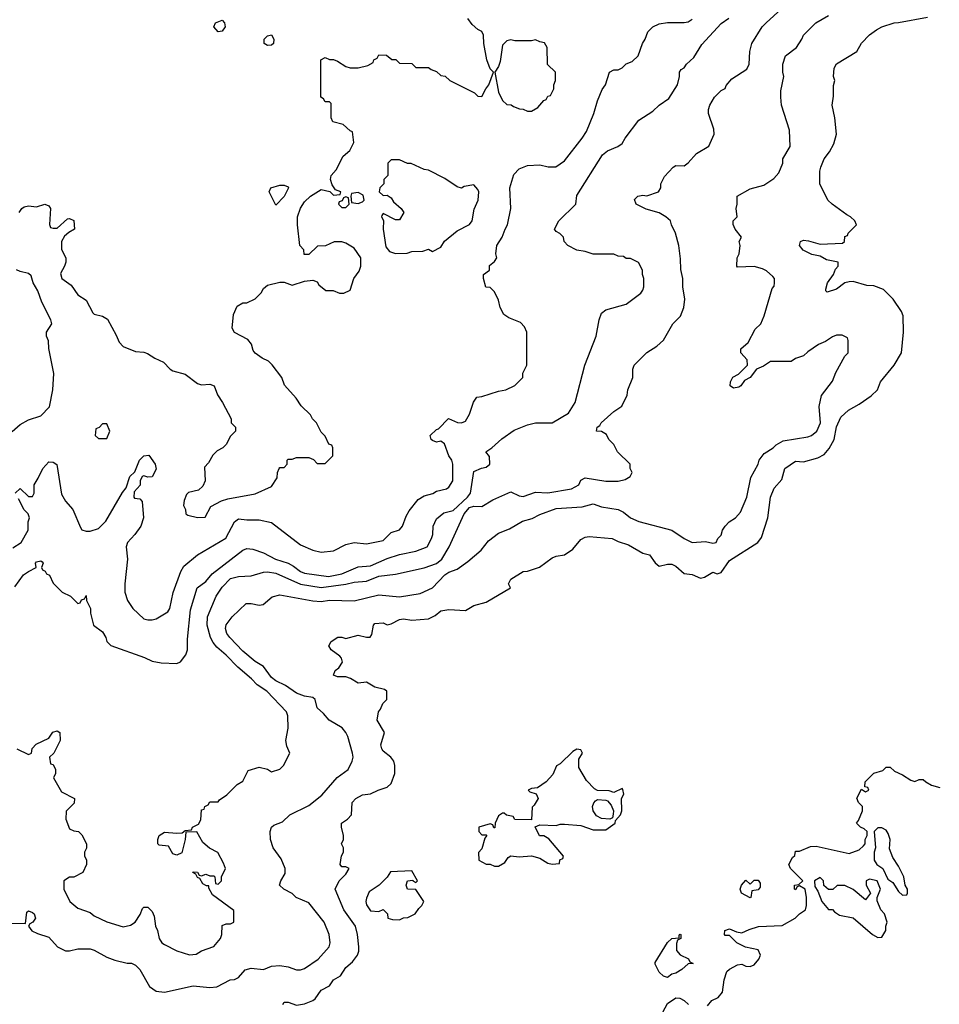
# Model space of a CAD drawing. Header units: inches. Extents: x 2348341 to 2479810, y 460419 to 613669.
# Tile 442 of 656: x 2414168 to 2418628, y 530612 to 535385. Entities that reach past the tile are written whole.
import ezdxf

# ---------------------------------------------------------------- set-up
doc = ezdxf.new("R2010")
doc.units = ezdxf.units.IN
doc.header["$MEASUREMENT"] = 0
doc.layers.add('C4513', color=7, linetype='Continuous')

msp = doc.modelspace()

# ---------------------------------------------------------------- linework, layer by layer
at = {"layer": 'C4513', "color": 2}
for points, elevation in [([(2414154, 531850), (2414210, 531822), (2414226, 531830), (2414228.4, 531851.6), (2414247.3, 531872.7), (2414310, 531902), (2414329, 531931), (2414350, 531938), (2414362, 531930), (2414364.7, 531890), (2414334, 531830), (2414312, 531810), (2414318, 531778), (2414330, 531774), (2414342, 531750), (2414342, 531730), (2414332, 531710), (2414370, 531642), (2414434, 531610), (2414432.7, 531587.3), (2414392.7, 531547.3), (2414391.3, 531510), (2414410, 531462), (2414430, 531452), (2414454, 531450), (2414470, 531434), (2414492, 531390), (2414491.6, 531368.4), (2414482, 531350), (2414482, 531330), (2414491.6, 531311.6), (2414492, 531290), (2414474, 531250), (2414430, 531228), (2414410, 531228), (2414382, 531210), (2414382, 531170), (2414412, 531110), (2414450, 531078), (2414510, 531056), (2414530, 531041), (2414590.9, 531010.9), (2414670, 530986.8), (2414704.7, 530995.3), (2414728, 531010), (2414752.9, 531047.1), (2414764, 531076), (2414770, 531082), (2414790, 531082), (2414810, 531062), (2414819.8, 531039.8), (2414826.8, 530990), (2414836, 530970), (2414844.7, 530930), (2414858, 530910), (2414870, 530901), (2414930, 530871.3), (2414991.1, 530851.1), (2415024.7, 530855.3), (2415050, 530871.3), (2415110, 530892), (2415142, 530930), (2415148, 530950), (2415150, 530994), (2415170, 531002), (2415190, 531002), (2415206, 531010), (2415207.3, 531067.3), (2415103.1, 531143.1), (2415086, 531174), (2415086, 531186), (2415074, 531186), (2415056.4, 531196.4), (2415042, 531222), (2415030, 531226), (2415022, 531242), (2415008, 531250), (2415010, 531254), (2415030, 531252), (2415038, 531238), (2415050, 531234), (2415070, 531242), (2415090, 531234), (2415110, 531234), (2415114, 531230), (2415118, 531198), (2415130, 531194), (2415146, 531210), (2415146, 531230), (2415166, 531270), (2415156.4, 531296.4), (2415128.4, 531348.4), (2415089.1, 531369.1), (2415056.4, 531396.4), (2415027.3, 531447.3), (2414974, 531446), (2414971.3, 531411.3), (2414954.4, 531345.6), (2414930, 531334), (2414910, 531342), (2414890, 531379), (2414844, 531384), (2414838, 531390), (2414837.2, 531410), (2414845.2, 531430), (2414870, 531446.8), (2414930, 531441), (2414956.4, 531443.6), (2414970, 531454), (2415002, 531458), (2415006, 531470), (2415034.6, 531485.4), (2415046, 531506), (2415050, 531554), (2415062, 531558), (2415066, 531570), (2415082, 531578), (2415090, 531594), (2415130, 531594), (2415136.4, 531603.6), (2415172.9, 531627.1), (2415223.1, 531676.9), (2415250, 531694), (2415275.3, 531744.7), (2415330, 531761), (2415370, 531752), (2415390, 531738), (2415428.9, 531751.1), (2415448, 531770), (2415478, 531830), (2415463.1, 531863.1), (2415459, 531890), (2415469.4, 531950.6), (2415469.2, 532010), (2415461.2, 532030), (2415366, 532130), (2415319.7, 532159.7), (2415292, 532190), (2415225.7, 532245.7), (2415170, 532303.7), (2415123.8, 532343.8), (2415105.6, 532365.6), (2415093.6, 532390), (2415077.6, 532450), (2415078.4, 532490), (2415120.9, 532590), (2415150, 532634), (2415190, 532675.5), (2415230, 532684.9), (2415290, 532688.2), (2415350, 532706.7), (2415370, 532708.4), (2415410, 532701.3), (2415530, 532648.9), (2415630, 532631.6), (2415750, 532648.8), (2415790, 532658.9), (2415850, 532663.1), (2415910, 532687), (2415990, 532697.6), (2416130, 532728.2), (2416190, 532748.7), (2416215.1, 532770), (2416251.6, 532830), (2416324, 532990), (2416350, 533019.5), (2416370, 533026.4), (2416410, 533024.9), (2416462, 533058), (2416550, 533096.3), (2416590, 533077.3), (2416610, 533074), (2416670, 533094.9), (2416730, 533092), (2416844, 533110), (2416879.3, 533130), (2416890, 533152), (2416910, 533164.7), (2417010, 533147.3), (2417070, 533147.3), (2417104.7, 533155.3), (2417128, 533170), (2417138, 533190), (2417128.9, 533208.9), (2417128, 533230), (2417068, 533290), (2417050, 533326), (2417026, 533350), (2417014.6, 533374.6), (2416990, 533388), (2416966, 533390), (2416968, 533410), (2416982, 533418), (2416988.7, 533430), (2417050, 533486), (2417088.9, 533511.1), (2417114.6, 533565.4), (2417118, 533590), (2417142, 533650), (2417142, 533690), (2417148, 533710), (2417210, 533772), (2417258, 533802), (2417290, 533832), (2417335.3, 533910), (2417372.1, 533947.9), (2417389.2, 533990), (2417394, 534030), (2417384, 534090), (2417384, 534130), (2417374.6, 534174.6), (2417373.6, 534226.4), (2417364, 534290), (2417349, 534350), (2417329, 534390), (2417324, 534410), (2417302, 534430), (2417270, 534449.2), (2417205.8, 534465.8), (2417158, 534490), (2417150, 534514), (2417166, 534530), (2417190, 534534.8), (2417210, 534531.3), (2417266, 534550), (2417278, 534570), (2417278, 534590), (2417294.6, 534625.4), (2417338, 534670), (2417350, 534678), (2417390, 534676), (2417410, 534691), (2417450, 534736), (2417510, 534772), (2417535.3, 534830), (2417534.6, 534854.6), (2417508.7, 534930), (2417508.7, 534950), (2417515.3, 534970), (2417538, 535010), (2417570, 535042), (2417588.7, 535051.3), (2417594.6, 535065.4), (2417622, 535098), (2417694.5, 535145.5), (2417705.2, 535170), (2417708.7, 535230), (2417719, 535270), (2417769, 535350), (2417789, 535370), (2417862.5, 535437.5)], 62), ([(2414105.4, 531005.4), (2414196.4, 531003.6), (2414202, 531058), (2414210, 531064.7), (2414230, 531056), (2414238, 531050), (2414244.7, 531030), (2414232, 531010), (2414218, 531002), (2414211.3, 530990), (2414227.3, 530967.3), (2414254.4, 530954.4), (2414310, 530938), (2414352, 530890), (2414390, 530871.3), (2414410, 530871.3), (2414450, 530881), (2414510, 530881), (2414530, 530874.8), (2414590, 530840.7), (2414630, 530826), (2414688.9, 530811.1), (2414710, 530811), (2414730, 530801), (2414750, 530781), (2414798, 530698), (2414830, 530674.8), (2414870, 530670.8), (2415010, 530700.7), (2415090, 530693.4), (2415124.1, 530695.9), (2415189.3, 530730.7), (2415210, 530731.3), (2415230, 530741), (2415261.2, 530778.8), (2415290, 530787.7), (2415350, 530780.7), (2415390, 530796.3), (2415430, 530800.5), (2415470, 530793.4), (2415510, 530779.1), (2415530, 530778.8), (2415550, 530786), (2415615.3, 530830), (2415668.9, 530891.1), (2415674, 530910), (2415669.2, 530950), (2415644, 531010), (2415570, 531104), (2415509.1, 531129.1), (2415489.2, 531149.2), (2415448.7, 531170), (2415428.7, 531190), (2415434, 531210), (2415454.8, 531245.2), (2415455.1, 531270), (2415436.9, 531316.9), (2415397.2, 531370), (2415384, 531410), (2415382, 531450), (2415389.1, 531470.9), (2415400.2, 531479.8), (2415443.1, 531496.9), (2415478, 531530), (2415570, 531576.3), (2415633.9, 531626.1), (2415708.2, 531711.8), (2415761.2, 531750), (2415781.2, 531790), (2415785.2, 531810), (2415782.7, 531830), (2415759.5, 531910), (2415749.3, 531930), (2415731.5, 531951.5), (2415669.4, 531989.4), (2415642, 532022), (2415610, 532048.7), (2415601.2, 532090), (2415590, 532099.3), (2415550, 532106), (2415510, 532120.9), (2415457.2, 532157.2), (2415410, 532179.5), (2415390, 532196), (2415350, 532249.2), (2415310, 532273.2), (2415250, 532323.7), (2415187, 532390), (2415172.7, 532410), (2415166.8, 532433.2), (2415170, 532452), (2415199, 532490), (2415265.6, 532554.4), (2415290, 532554.8), (2415330, 532547.3), (2415349.3, 532550.7), (2415392.5, 532587.5), (2415430, 532596.3), (2415590, 532568), (2415630, 532564.9), (2415670.4, 532570.4), (2415790, 532568.2), (2415910, 532597.3), (2416010, 532587.7), (2416110, 532604), (2416169.5, 532630.5), (2416230, 532694), (2416250, 532707.3), (2416290, 532721), (2416341.5, 532758.5), (2416406.6, 532813.4), (2416441.2, 532858.8), (2416490, 532896), (2416543.1, 532916.9), (2416606.3, 532953.7), (2416652.9, 532967.1), (2416690, 532986), (2416770, 533015.5), (2416896, 533024), (2416950, 533038), (2416990, 533022.8), (2417070, 533010.7), (2417097.1, 532997.1), (2417130.8, 532970), (2417170, 532952.7), (2417330, 532911), (2417390.6, 532870.6), (2417430, 532850.8), (2417494.8, 532854.8), (2417530, 532846.8), (2417546, 532850), (2417554, 532870), (2417570, 532886), (2417576, 532910), (2417589.6, 532930.4), (2417609.6, 532950.4), (2417639, 532970), (2417663.2, 532996.8), (2417695.1, 533070), (2417714.2, 533165.8), (2417749, 533230), (2417754, 533250), (2417778, 533282), (2417822, 533310), (2417836, 533324), (2417870, 533342.8), (2417990, 533362.8), (2418008, 533370), (2418033.2, 533390), (2418052, 533430), (2418044.5, 533510), (2418057, 533563), (2418110, 533632), (2418125.6, 533674.4), (2418170, 533754), (2418186, 533770), (2418186, 533830), (2418182, 533842), (2418156.4, 533856.4), (2418130, 533855.3), (2418110, 533848), (2418075.3, 533824.7), (2418042, 533810), (2417990, 533775.3), (2417970, 533755.3), (2417930, 533742), (2417910, 533728.7), (2417810, 533728), (2417775.3, 533704.7), (2417742, 533690), (2417711.3, 533650), (2417683.8, 533636.2), (2417666, 533610), (2417656.4, 533603.6), (2417630, 533599.3), (2417614, 533610), (2417616, 533630), (2417627.2, 533652.8), (2417654.2, 533665.8), (2417698, 533710), (2417696.4, 533736.4), (2417666, 533770), (2417666, 533790), (2417700.4, 533819.6), (2417734.6, 533885.4), (2417762, 533910), (2417779, 533950), (2417818, 534082), (2417827.3, 534092.7), (2417828, 534110), (2417828, 534130), (2417820.4, 534140.4), (2417790, 534168), (2417770, 534178), (2417730, 534188), (2417650, 534186), (2417646, 534190), (2417648, 534230), (2417658, 534250), (2417662, 534290), (2417658, 534310), (2417668, 534330), (2417638, 534370), (2417628.4, 534391.6), (2417628, 534410), (2417648, 534430), (2417642, 534470), (2417648, 534490), (2417648, 534530), (2417710, 534564.7), (2417776.5, 534583.5), (2417824.7, 534615.3), (2417850, 534642), (2417868.7, 534690), (2417869, 534710), (2417904, 534770), (2417902, 534850), (2417862, 534970), (2417859, 535010), (2417860.2, 535039.8), (2417874, 535110), (2417868.7, 535130), (2417868.7, 535170), (2417882, 535210), (2417935.3, 535250), (2417962, 535290), (2417968.7, 535310), (2418028.7, 535370), (2418090, 535406)], 58), ([(2414144.2, 532635.8), (2414186.9, 532693.1), (2414210, 532710.7), (2414248, 532730), (2414244, 532750), (2414250, 532756), (2414270, 532762), (2414276.9, 532756.9), (2414282, 532750), (2414274, 532730), (2414278, 532718), (2414292, 532712), (2414298, 532698), (2414312.7, 532692.7), (2414330, 532654), (2414374, 532610), (2414414, 532590), (2414450, 532554), (2414462, 532558), (2414467.3, 532572.7), (2414482, 532578), (2414490, 532594), (2414491.3, 532570), (2414511, 532530), (2414511.6, 532508.4), (2414526, 532450), (2414570, 532418), (2414586, 532390), (2414591, 532370), (2414610, 532351), (2414773.7, 532293.7), (2414810, 532276), (2414853.6, 532266.4), (2414930, 532264.7), (2414948.4, 532271.6), (2414973.6, 532306.4), (2414982, 532330), (2414982, 532382), (2414996.6, 532523.4), (2415029.3, 532630), (2415070, 532661), (2415101, 532699), (2415250, 532814), (2415270, 532820.7), (2415298.5, 532818.5), (2415350, 532800.7), (2415409, 532769), (2415470.3, 532750.3), (2415496.5, 532736.5), (2415530, 532710.5), (2415550, 532702.4), (2415666.1, 532686.1), (2415730, 532698.9), (2415810, 532732.4), (2415870, 532738), (2415950, 532772.7), (2416010, 532793), (2416090, 532808.2), (2416144, 532830), (2416166, 532870), (2416172.3, 532890), (2416172.7, 532930), (2416190, 532964.7), (2416225.6, 532994.4), (2416270, 533006.4), (2416339.5, 533070), (2416354.5, 533090), (2416370, 533194), (2416408.4, 533211.6), (2416430, 533216), (2416448.7, 533230), (2416447.3, 533267.3), (2416428, 533290), (2416458, 533310), (2416506.3, 533353.7), (2416565.6, 533394.4), (2416630, 533421), (2416670, 533431), (2416750, 533431.3), (2416830, 533478), (2416862.7, 533530), (2416909.3, 533710), (2416964, 533850), (2416979, 533930), (2416990, 533962), (2417010, 533978), (2417110, 534006), (2417180.4, 534059.6), (2417190, 534074), (2417195.3, 534090), (2417195.3, 534130), (2417188, 534150), (2417188, 534170), (2417168.4, 534208.4), (2417130, 534228), (2417110, 534228), (2417096.4, 534236.4), (2417070, 534238), (2417050, 534248), (2416950, 534248.7), (2416910, 534262), (2416870, 534268), (2416826, 534290), (2416808, 534310), (2416806, 534330), (2416788.4, 534348.4), (2416770, 534358), (2416762, 534370), (2416782, 534410), (2416866, 534490), (2416870, 534532), (2416995.3, 534730), (2417018, 534750), (2417069.1, 534770.9), (2417090, 534784.7), (2417104, 534810), (2417170, 534898), (2417238, 534942), (2417269.1, 534970.9), (2417316.5, 535003.5), (2417358, 535070), (2417368.7, 535110), (2417368.7, 535130), (2417376.4, 535143.6), (2417390, 535152), (2417402, 535170), (2417437.6, 535202.4), (2417475.8, 535264.2), (2417570, 535366), (2417607.7, 535392.3)], 66), ([(2414146, 533090), (2414170, 533112), (2414210, 533074), (2414230, 533074), (2414238, 533090), (2414238, 533130), (2414258, 533162), (2414279.5, 533210), (2414310, 533241.6), (2414330, 533240.5), (2414348.1, 533228.1), (2414370, 533084.7), (2414390, 533051.3), (2414426, 533010), (2414462.8, 532922.8), (2414470, 532912), (2414490, 532904.7), (2414510, 532904.7), (2414550, 532918), (2414585.6, 532954.4), (2414666.8, 533093.2), (2414685.2, 533114.8), (2414702.7, 533170), (2414726.6, 533193.4), (2414749.7, 533250.3), (2414769.6, 533270.4), (2414793.7, 533273.7), (2414824.7, 533230), (2414830, 533206), (2414810, 533168.7), (2414790, 533168), (2414770, 533174), (2414762, 533170), (2414752, 533150), (2414752, 533128), (2414723.6, 533096.4), (2414722, 533070), (2414725.4, 533065.4), (2414750, 533062), (2414762, 533050), (2414767.7, 532970), (2414754.8, 532930), (2414726.8, 532890), (2414690.8, 532850), (2414684.9, 532830), (2414690.8, 532770), (2414678, 532650), (2414678, 532610), (2414691, 532570), (2414716, 532530), (2414770, 532481), (2414790, 532474.8), (2414810, 532474.8), (2414830, 532481), (2414886.3, 532513.7), (2414896, 532530), (2414911.7, 532608.3), (2414949.6, 532710.4), (2414963.6, 532736.4), (2415029.7, 532790.3), (2415167.8, 532872.2), (2415209.5, 532950.5), (2415230, 532966), (2415270, 532960.7), (2415330, 532960.7), (2415390, 532946.8), (2415530, 532839.1), (2415590, 532813.4), (2415630, 532804), (2415690, 532810.8), (2415750, 532841), (2415790, 532851), (2415850, 532844.7), (2415930, 532860.7), (2415970, 532898.8), (2416010, 532911.3), (2416024, 532930), (2416042, 532978), (2416056.6, 533003.4), (2416101.2, 533058.8), (2416130, 533077.3), (2416171.5, 533088.5), (2416190, 533098.8), (2416238, 533110), (2416250, 533118), (2416269, 533150), (2416269, 533230), (2416264, 533250), (2416249, 533270), (2416228.9, 533328.9), (2416210, 533342), (2416190, 533337.2), (2416170, 533345.2), (2416164, 533350), (2416159, 533370), (2416190, 533398), (2416199, 533401), (2416248.4, 533451.6), (2416291.6, 533431.6), (2416310, 533431.3), (2416330, 533438), (2416350, 533472), (2416368.4, 533531.6), (2416384.7, 533555.3), (2416410, 533558), (2416490, 533584.7), (2416526, 533590), (2416568.9, 533611.1), (2416608, 533650), (2416608.9, 533671.1), (2416628, 533710), (2416628, 533870), (2416616.4, 533896.4), (2416596.4, 533916.4), (2416540.4, 533940.4), (2416516.4, 533956.4), (2416498, 533990), (2416490, 534026), (2416470, 534066), (2416450, 534086), (2416429, 534089), (2416418, 534130), (2416418, 534150), (2416446, 534170), (2416446, 534194), (2416470, 534212), (2416482, 534230), (2416477.2, 534250), (2416482.7, 534290), (2416508.7, 534330), (2416522, 534370), (2416534, 534390), (2416549.2, 534470), (2416545.2, 534570), (2416564.7, 534635.3), (2416590, 534662), (2416630, 534678), (2416690, 534681), (2416731.1, 534671.1), (2416768.9, 534671.1), (2416810, 534701), (2416896, 534810), (2416916.6, 534843.4), (2416952.7, 534930), (2416970, 534992), (2416993.6, 535046.4), (2417008.7, 535070), (2417028, 535130), (2417050, 535142), (2417070, 535142), (2417090, 535152), (2417109.1, 535170.9), (2417138, 535182), (2417168, 535210), (2417188.7, 535270), (2417202, 535290), (2417214.6, 535325.4), (2417238, 535350), (2417270, 535364.7), (2417310, 535371.3), (2417391.1, 535371.1), (2417410, 535374.8), (2417430, 535386.8)], 70), ([(2414166, 534450), (2414178, 534470), (2414190, 534478), (2414210, 534482), (2414250, 534478), (2414290, 534491.3), (2414310, 534482), (2414318, 534470), (2414312.7, 534392.7), (2414318, 534378), (2414330, 534374), (2414350, 534374), (2414400.4, 534419.6), (2414410, 534422), (2414431.1, 534411.1), (2414434, 534370), (2414406, 534354), (2414384.7, 534335.3), (2414371.3, 534310), (2414371.6, 534271.6), (2414391.3, 534230), (2414391.3, 534210), (2414384.7, 534190), (2414365.4, 534154.6), (2414372, 534130), (2414418, 534098), (2414450, 534051), (2414490, 534024.7), (2414523.5, 533963.5), (2414530, 533958), (2414570, 533947.7), (2414593.1, 533933.1), (2414636.1, 533856.1), (2414650, 533821), (2414670, 533800.7), (2414730, 533776.3), (2414770, 533774), (2414787.5, 533767.5), (2414823.8, 533743.8), (2414864.9, 533724.9), (2414898, 533690), (2414910, 533682.8), (2414970, 533666), (2415030, 533621), (2415050, 533614.8), (2415090, 533618.8), (2415110.6, 533610.6), (2415127.1, 533567.1), (2415152, 533530), (2415194, 533450), (2415194, 533430), (2415214, 533410), (2415214, 533390), (2415190, 533366), (2415170, 533326), (2415154, 533310), (2415125.4, 533294.6), (2415105.4, 533274.6), (2415083.6, 533236.4), (2415063.6, 533216.4), (2415066.8, 533150), (2415056.8, 533123.2), (2415035.3, 533104.7), (2414986.8, 533093.2), (2414976.9, 533083.1), (2414965.4, 533054.6), (2414962, 533030), (2414972, 533010), (2414974, 532990), (2414983.6, 532983.6), (2415030, 532972), (2415067.3, 532972.7), (2415095.3, 533024.7), (2415147, 533053), (2415177.5, 533062.5), (2415310, 533086), (2415390, 533122), (2415416.4, 533163.6), (2415418, 533190), (2415426, 533210), (2415430, 533214), (2415450, 533214), (2415466, 533230), (2415466, 533250), (2415470, 533254), (2415490, 533254), (2415510, 533262), (2415570, 533262), (2415592.7, 533252.7), (2415610, 533234), (2415650, 533234), (2415686, 533270), (2415686, 533310), (2415682, 533322), (2415667.3, 533327.3), (2415650, 533366), (2415630, 533386), (2415608, 533430), (2415588, 533450), (2415578, 533470), (2415533.6, 533513.6), (2415508.7, 533550), (2415452.9, 533612.9), (2415439, 533650), (2415392.5, 533712.5), (2415375.3, 533730), (2415344.1, 533744.1), (2415310, 533768.7), (2415300.9, 533780.9), (2415292.3, 533812.3), (2415275.1, 533835.1), (2415210, 533868.7), (2415199, 533890), (2415204.7, 533955.3), (2415223.1, 533996.9), (2415250, 534012), (2415270, 534012), (2415310, 534032), (2415339, 534061), (2415350, 534082), (2415370, 534098), (2415430, 534112), (2415450, 534112), (2415490, 534098), (2415550, 534118), (2415590, 534122), (2415610, 534114), (2415619.6, 534099.6), (2415652.7, 534072.7), (2415688.4, 534071.6), (2415719.6, 534059.6), (2415740.4, 534059.6), (2415770, 534074), (2415788.7, 534130), (2415814, 534166), (2415822, 534190), (2415822, 534230), (2415790, 534278), (2415750, 534302), (2415730, 534308), (2415692.7, 534307.3), (2415651.1, 534288.9), (2415612.7, 534287.3), (2415570, 534246), (2415547.3, 534247.3), (2415546, 534270), (2415526, 534290), (2415515.3, 534390), (2415515.3, 534430), (2415529.1, 534470.9), (2415550, 534502), (2415578, 534530), (2415630, 534562), (2415672, 534552), (2415690, 534534), (2415722, 534538), (2415726, 534550), (2415700.2, 534560.2), (2415684, 534584), (2415675.3, 534610), (2415678, 534630), (2415703.1, 534656.9), (2415736.4, 534723.6), (2415768.4, 534751.6), (2415788, 534790), (2415782, 534842), (2415770, 534846), (2415736.4, 534876.4), (2415686, 534890), (2415678, 534910), (2415678, 534978), (2415670, 534986), (2415650, 534986), (2415642, 535002), (2415628.9, 535008.9), (2415629.2, 535190.8), (2415650, 535202), (2415670, 535192), (2415690, 535192), (2415710, 535184.7), (2415750, 535158), (2415770, 535151.3), (2415810, 535151.3), (2415856.4, 535163.6), (2415882, 535178), (2415886, 535190), (2415902, 535198), (2415910, 535214), (2415947.3, 535212.7), (2415972.7, 535192.7), (2415991.6, 535191.6), (2416010, 535174), (2416070, 535172), (2416090, 535154), (2416150, 535154), (2416163.6, 535143.6), (2416190, 535134), (2416210, 535114), (2416231.6, 535111.6), (2416254, 535090), (2416374, 535030), (2416390, 535014), (2416410, 535012), (2416428.7, 535050), (2416444, 535070), (2416466, 535130), (2416450, 535146), (2416433.6, 535190), (2416419.6, 535270), (2416417.2, 535310), (2416410, 535328), (2416390, 535338), (2416362, 535362), (2416342, 535390)], 74), ([(2415444, 530610), (2415450, 530622), (2415470, 530622), (2415510, 530606.8), (2415550, 530614.8), (2415590, 530631), (2415601.2, 530638.8), (2415630, 530681), (2415670, 530701), (2415689.2, 530730), (2415724, 530750), (2415749.3, 530790), (2415782.5, 530817.5), (2415806, 530850), (2415812.3, 530870), (2415812.3, 530890), (2415806, 530950), (2415796, 530990), (2415739.3, 531070), (2415698, 531170), (2415718, 531210), (2415750, 531242), (2415766, 531270), (2415750, 531278), (2415730, 531278), (2415722, 531290), (2415729.1, 531330.9), (2415738, 531350), (2415738, 531370), (2415728.7, 531390), (2415738, 531410), (2415738, 531430), (2415728, 531470), (2415728, 531490), (2415758, 531510), (2415778, 531530), (2415781.2, 531590), (2415799, 531610), (2415830, 531626.8), (2415870, 531631.3), (2415906, 531650), (2415950, 531664.7), (2415970, 531682), (2415988, 531730), (2415988, 531770), (2415982, 531790), (2415968.7, 531810), (2415930, 531839), (2415923.7, 531850), (2415919.3, 531870), (2415937.2, 531930), (2415902, 531990), (2415908, 532030), (2415918, 532042), (2415928.7, 532070), (2415948.7, 532090), (2415948, 532130), (2415937.2, 532137.2), (2415890, 532149), (2415850, 532173.2), (2415810, 532169), (2415772, 532192), (2415750, 532199.3), (2415710, 532199), (2415690, 532208), (2415698, 532230), (2415716.5, 532243.5), (2415733.2, 532270), (2415728.7, 532290), (2415720.2, 532300.2), (2415678, 532330), (2415668, 532350), (2415678, 532370), (2415711.1, 532391.1), (2415730, 532391.3), (2415750, 532384.7), (2415810, 532401), (2415850, 532391.3), (2415868, 532392), (2415875.3, 532404.7), (2415884, 532450), (2415890, 532458), (2415930, 532461), (2415950, 532451.3), (2415970, 532456), (2416010, 532477.3), (2416030, 532480.7), (2416070, 532474), (2416150, 532480.7), (2416182.9, 532497.1), (2416210, 532518.8), (2416250, 532526), (2416330, 532521), (2416370, 532544.7), (2416430, 532561), (2416548, 532630), (2416538, 532650), (2416550, 532672), (2416609.3, 532710.7), (2416630, 532711), (2416688.9, 532731.1), (2416750, 532776), (2416770, 532784.7), (2416810, 532791), (2416850, 532818), (2416890, 532864.7), (2416910, 532876), (2416930, 532878.8), (2417042, 532870), (2417070, 532854.8), (2417119.9, 532839.9), (2417190, 532798.8), (2417222, 532790), (2417250, 532751.3), (2417270, 532736), (2417310, 532746), (2417330, 532746), (2417350, 532736), (2417390, 532701), (2417430, 532696), (2417470, 532678), (2417490, 532682.8), (2417530, 532706), (2417550, 532698.8), (2417570, 532704.7), (2417610, 532762.8), (2417748, 532850), (2417765.6, 532874.4), (2417796, 532970), (2417809.5, 533070.5), (2417826.3, 533113.7), (2417864.7, 533155.3), (2417878, 533210), (2417930, 533244.7), (2417970, 533241), (2418039.1, 533260.9), (2418070, 533277.3), (2418093.7, 533306.3), (2418117.6, 533350), (2418130, 533412), (2418150, 533458), (2418187.2, 533492.8), (2418239.3, 533520.7), (2418298, 533562), (2418328, 533590), (2418342, 533630), (2418409.3, 533710.7), (2418444, 533770), (2418455.1, 533870), (2418452.7, 533950), (2418445.2, 533970), (2418404, 534030), (2418356.5, 534076.5), (2418310, 534095.3), (2418276.4, 534096.4), (2418210, 534115.3), (2418190, 534114), (2418170, 534108.7), (2418130, 534079), (2418084.7, 534064.7), (2418078, 534070), (2418078, 534078), (2418085.2, 534110), (2418115.3, 534150), (2418124.7, 534175.3), (2418138, 534190), (2418138, 534210), (2418080.7, 534220.7), (2418050, 534238), (2418010, 534247.3), (2417967.3, 534267.3), (2417949.3, 534290), (2417954, 534310), (2417970, 534315.8), (2417993.5, 534313.5), (2418050, 534296.3), (2418159, 534301), (2418168, 534310), (2418170, 534334), (2418182, 534338), (2418186, 534350), (2418226, 534390), (2418218, 534410), (2418198, 534430), (2418179, 534439), (2418108, 534490), (2418088, 534510), (2418049, 534590), (2418049, 534650), (2418054, 534670), (2418069, 534710), (2418095.5, 534744.5), (2418116.5, 534783.5), (2418128.7, 534830), (2418122, 534910), (2418108.9, 534971.1), (2418114.6, 535014.6), (2418114.6, 535065.4), (2418122, 535090), (2418115.3, 535110), (2418118, 535150), (2418129.4, 535170.6), (2418228, 535230), (2418250, 535272), (2418290, 535311.3), (2418324.1, 535335.9), (2418350, 535350.8), (2418409.5, 535370.5), (2418430, 535370.7), (2418570, 535397.3)], 54), ([(2414132.1, 533387.9), (2414170, 533422), (2414210, 533444.7), (2414270, 533464.7), (2414312.1, 533507.9), (2414329, 533590), (2414334, 533670), (2414309, 533791), (2414308.4, 533828.4), (2414298, 533850), (2414298, 533870), (2414324, 533910), (2414319.3, 533930), (2414274.8, 534014.8), (2414256, 534070), (2414234, 534110), (2414223.1, 534143.1), (2414210, 534155.3), (2414170, 534164), (2414152.9, 534172.9)], 74), ([(2414135.5, 532824.5), (2414175.3, 532850), (2414209, 532910), (2414209, 532950), (2414215.3, 532970), (2414208.7, 532990), (2414189.4, 533009.4), (2414162, 533062)], 70), ([(2417504, 530604), (2417524, 530630), (2417555.1, 530644.9), (2417577.2, 530670), (2417584, 530730), (2417597.2, 530770), (2417610, 530782.8), (2417650, 530802.8), (2417670, 530806), (2417690, 530796), (2417710, 530794.8), (2417730, 530802.8), (2417753.2, 530830), (2417761.2, 530850), (2417750, 530875.3), (2417688.4, 530888.4), (2417646, 530910), (2417610, 530946), (2417590, 530946), (2417586, 530950), (2417588, 530970), (2417610, 530978), (2417643.6, 530963.6), (2417670, 530958), (2417705.1, 530974.9), (2417751.7, 530988.3), (2417865.6, 530994.4), (2417929, 531030), (2417949.4, 531050.6), (2417979, 531070), (2417984, 531090), (2417984, 531130), (2417978, 531170), (2417950, 531186), (2417938, 531182), (2417930, 531166), (2417926, 531170), (2417926, 531190), (2417947.3, 531192.7), (2417966, 531210), (2417906, 531270), (2417898, 531290), (2417916.4, 531323.6), (2417927.3, 531332.7), (2417930, 531354), (2417950, 531354), (2418003.1, 531376.9), (2418030, 531378), (2418190, 531342.8), (2418239.3, 531360.7), (2418260.4, 531379.6), (2418268, 531390), (2418268.7, 531410), (2418278, 531430), (2418278, 531450), (2418263.1, 531463.1), (2418246, 531470), (2418226, 531490), (2418236.4, 531503.6), (2418255.3, 531550), (2418255.3, 531570), (2418235.3, 531590), (2418228.4, 531611.6), (2418250, 531654), (2418270, 531642), (2418286, 531650), (2418282, 531662), (2418266, 531666), (2418268, 531690), (2418310, 531732), (2418354, 531746), (2418370, 531762), (2418390, 531762), (2418410, 531742), (2418450, 531724.7), (2418490, 531698), (2418510, 531692), (2418530, 531702), (2418550, 531702), (2418562, 531690), (2418590, 531674.8), (2418630, 531662.8)], 50), ([(2417286.6, 530573.4), (2417310, 530616), (2417350, 530642.8), (2417370, 530641), (2417390, 530631), (2417411, 530610)], 50)]:
    msp.add_lwpolyline(points, dxfattribs=dict(at, elevation=elevation))
for points, elevation in [([(2415130, 535326), (2415109.3, 535350.7), (2415118, 535370), (2415150, 535382), (2415162, 535370), (2415164.7, 535350), (2415150, 535329.2)], 74), ([(2415370, 535259.3), (2415354, 535270), (2415354, 535290), (2415370, 535306), (2415390, 535311), (2415400.7, 535290), (2415398.8, 535270), (2415390, 535261.2)], 74), ([(2416670, 535288), (2416650, 535282), (2416570, 535282), (2416550, 535288), (2416530, 535282), (2416510, 535262), (2416498.4, 535181.6), (2416490, 535158), (2416472, 535130), (2416490, 535034), (2416510, 534994), (2416530, 534974), (2416551.6, 534971.6), (2416563.6, 534963.6), (2416592.7, 534952.7), (2416610, 534952), (2416630, 534942), (2416650, 534942), (2416680.4, 534959.6), (2416710, 534994), (2416722, 534998), (2416730, 535014), (2416742, 535018), (2416758, 535050), (2416758, 535070), (2416766, 535090), (2416766, 535130), (2416728.4, 535168.4), (2416726, 535250), (2416713.6, 535273.6), (2416690, 535278)], 74), ([(2416010, 534706), (2415970, 534706), (2415954, 534690), (2415954, 534630), (2415934, 534610), (2415934, 534590), (2415914, 534570), (2415912, 534550), (2415930, 534532), (2415950, 534534), (2415970, 534522), (2415981.4, 534501.4), (2416018, 534470), (2416030.6, 534450), (2416010, 534415.3), (2415990, 534415.3), (2415930, 534446), (2415923.6, 534436.4), (2415922, 534430), (2415932, 534412), (2415931.3, 534368.7), (2415943.5, 534283.5), (2415962, 534262), (2415990, 534251.3), (2416047.3, 534252.7), (2416070, 534262), (2416123.6, 534263.6), (2416150, 534272), (2416170, 534262), (2416210, 534282), (2416228.9, 534311.1), (2416290, 534362), (2416350, 534392), (2416362, 534410), (2416372.9, 534467.1), (2416391.8, 534510), (2416395.1, 534550), (2416390, 534562), (2416370, 534584), (2416324, 534576), (2416310, 534569), (2416290, 534575.3), (2416230, 534615.3), (2416150, 534655.3), (2416130, 534658), (2416067.3, 534687.3), (2416048.4, 534688.4)], 74), ([(2415410, 534486), (2415378, 534550), (2415386, 534570), (2415430, 534582), (2415450, 534582), (2415470, 534574), (2415472, 534570), (2415450, 534528)], 74), ([(2415750, 534526), (2415738, 534522), (2415732.7, 534507.3), (2415718, 534502), (2415714, 534490), (2415730, 534474), (2415750, 534474), (2415766, 534490), (2415762, 534522)], 74), ([(2415810, 534548), (2415778, 534542), (2415774, 534530), (2415778, 534498), (2415810, 534494), (2415830, 534502), (2415838, 534510), (2415834.6, 534534.6)], 74), ([(2414590, 533426), (2414570, 533426), (2414552.7, 533407.3), (2414538, 533402), (2414534, 533370), (2414550, 533354), (2414590, 533354), (2414606, 533390)], 74), ([(2416870, 531848), (2416850, 531838), (2416790, 531778), (2416771.6, 531768.4), (2416754.4, 531725.6), (2416722, 531690), (2416679.6, 531660.4), (2416650, 531658), (2416634, 531650), (2416642, 531642), (2416672.7, 531632.7), (2416682, 531610), (2416663.6, 531576.4), (2416652.7, 531567.3), (2416650, 531506), (2416570, 531508), (2416562, 531522), (2416528.4, 531528.4), (2416518, 531538), (2416510, 531538), (2416490, 531526), (2416474, 531490), (2416472.7, 531467.3), (2416467.3, 531467.3), (2416462, 531482), (2416450, 531486), (2416394, 531470), (2416394, 531450), (2416410, 531434), (2416430, 531434), (2416434, 531430), (2416423.6, 531416.4), (2416410, 531366), (2416392.7, 531347.3), (2416394, 531310), (2416430, 531291.3), (2416450, 531291), (2416470, 531281), (2416490, 531281), (2416520.2, 531299.8), (2416536.4, 531323.6), (2416550, 531331.3), (2416590, 531326), (2416650, 531331.3), (2416690, 531321), (2416730, 531296), (2416750, 531291.3), (2416786, 531294), (2416788.4, 531311.6), (2416802, 531318), (2416806, 531330), (2416734.6, 531414.6), (2416710, 531428.7), (2416688.9, 531428.9), (2416668, 531472), (2416690, 531482), (2416770, 531478), (2416790, 531484.7), (2416810, 531484.7), (2416890, 531478.8), (2416950, 531458), (2417010, 531458), (2417055.3, 531490), (2417058, 531502), (2417082, 531530), (2417088, 531550), (2417086, 531610), (2417098, 531630), (2417093.6, 531653.6), (2417090, 531658), (2417050, 531638), (2417027.3, 531647.3), (2416970, 531648.7), (2416956.4, 531656.4), (2416916.4, 531696.4), (2416880.4, 531760.4), (2416880.4, 531799.6), (2416898, 531830), (2416890, 531846)], 54), ([(2417030, 531508.7), (2416990, 531512.3), (2416964.8, 531524.8), (2416949.5, 531549.5), (2416946, 531570), (2416952, 531588), (2416961.2, 531598.8), (2416970, 531604), (2417010, 531601), (2417018, 531598), (2417036.8, 531576.8), (2417047.3, 531550), (2417046.8, 531533.2), (2417043.6, 531516.4)], 54), ([(2418350, 531468), (2418330, 531468), (2418312, 531450), (2418318, 531370), (2418312, 531350), (2418311.3, 531310), (2418324.7, 531290), (2418354, 531270), (2418378, 531218), (2418402, 531202), (2418430, 531158), (2418450, 531141), (2418470, 531142), (2418474, 531150), (2418473.2, 531170), (2418462, 531190), (2418456, 531230), (2418430, 531282), (2418402.7, 531322.7), (2418386, 531366), (2418389, 531410), (2418380.2, 531440.2), (2418370, 531455.3)], 50), ([(2416070, 531258), (2415966.4, 531253.6), (2415950, 531228), (2415911.1, 531188.9), (2415863.5, 531156.5), (2415850, 531126), (2415846.8, 531110), (2415850, 531094), (2415870, 531064.7), (2415910, 531062), (2415930, 531072), (2415952, 531050), (2415954, 531030), (2415976.4, 531023.6), (2416010, 531022), (2416028.7, 531031.3), (2416050, 531032), (2416086, 531050), (2416103.1, 531076.9), (2416118, 531090), (2416128, 531110), (2416090, 531168), (2416048.7, 531170), (2416042, 531190), (2416048.9, 531211.1), (2416074, 531214), (2416074, 531210), (2416090, 531202), (2416098, 531210)], 54), ([(2418050, 531226), (2418022, 531210), (2418023.6, 531183.6), (2418039.6, 531159.6), (2418058, 531110), (2418090, 531072), (2418110, 531072), (2418119.6, 531059.6), (2418144, 531044), (2418210.9, 531030.9), (2418304.7, 530950), (2418330, 530936), (2418350, 530938), (2418368.7, 530970), (2418368.7, 530990), (2418375.3, 531010), (2418362, 531050), (2418344, 531070), (2418327.3, 531112.7), (2418326, 531130), (2418342, 531170), (2418326, 531210), (2418290, 531218), (2418274, 531210), (2418274, 531190), (2418294, 531150), (2418270, 531118), (2418210, 531168), (2418170, 531188), (2418132.7, 531187.3), (2418111.6, 531168.4), (2418090, 531168), (2418067.3, 531187.3), (2418066, 531210)], 50), ([(2417710, 531128.7), (2417669.2, 531150), (2417662, 531170), (2417668, 531190), (2417690, 531214), (2417710, 531194), (2417730, 531214), (2417750, 531214), (2417759.6, 531199.6), (2417759.6, 531180.4), (2417750, 531166), (2417718, 531162), (2417714, 531130)], 50), ([(2417310, 530742), (2417290, 530748), (2417270, 530768), (2417250, 530806), (2417250, 530814), (2417310, 530912), (2417330, 530931), (2417366, 530934), (2417366, 530946), (2417368, 530950), (2417371, 530951), (2417374, 530950), (2417374, 530930), (2417358, 530922), (2417352.7, 530907.3), (2417352.7, 530872.7), (2417371.6, 530851.6), (2417411.6, 530831.6), (2417418, 530818), (2417434, 530810), (2417410, 530808), (2417379.8, 530780.2), (2417350, 530762), (2417330, 530758)], 50)]:
    msp.add_lwpolyline(points, close=True, dxfattribs=dict(at, elevation=elevation))

doc.saveas('drawing.dxf')
